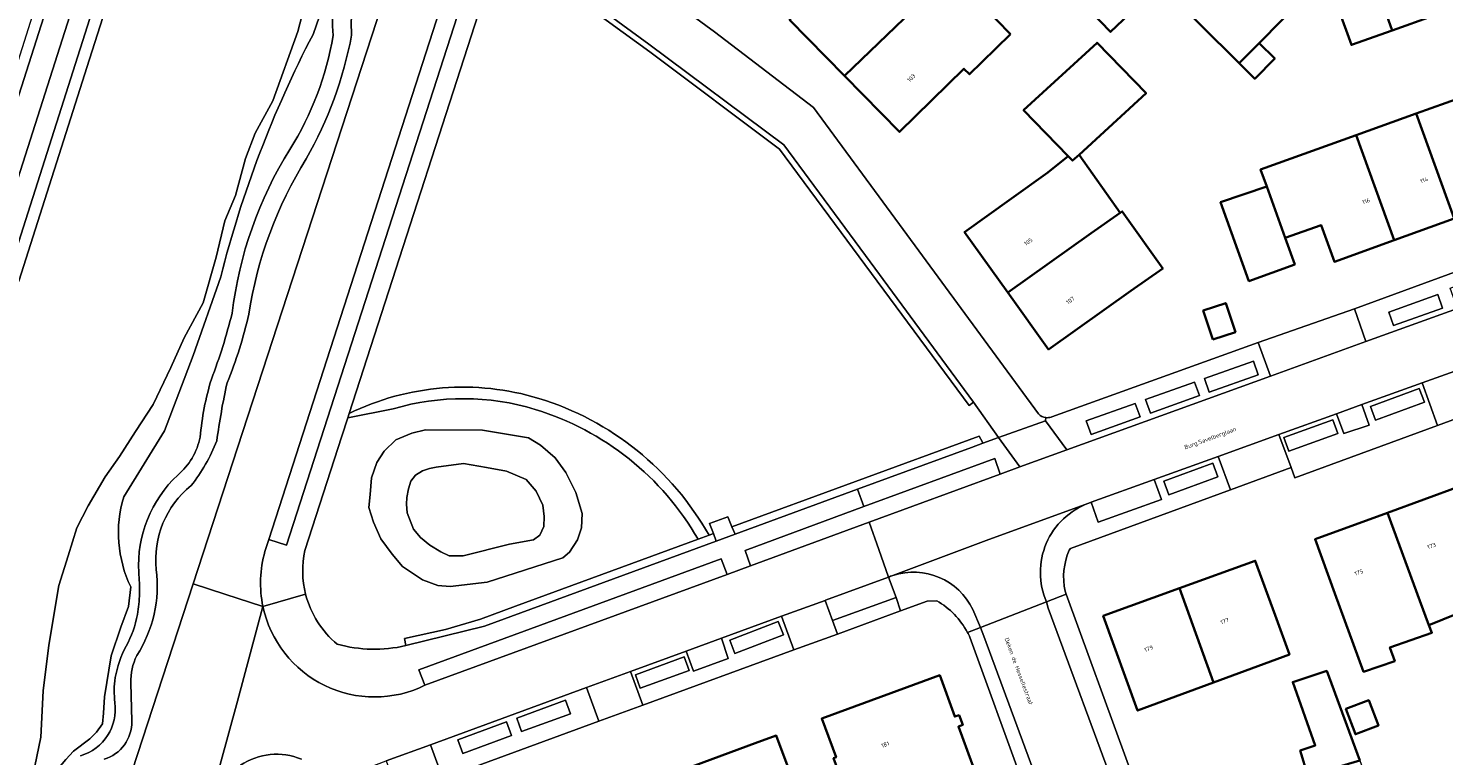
# Model space of a CAD drawing. Header units: metres. Extents: x 197700 to 204338, y 317132 to 325229.
# Tile 656 of 656: x 202192 to 202315, y 319029 to 319092. Entities that reach past the tile are written whole.
import ezdxf
from ezdxf.enums import TextEntityAlignment as Align

# ---------------------------------------------------------------- set-up
doc = ezdxf.new("R2010")
doc.units = ezdxf.units.M
for name, color, linetype, lineweight in [('B-WE-GR-BEPLANTING_CULTUUR_BOSPLANTSOEN-GV', 90, 'Continuous', 18), ('B-WE-GR-BEPLANTING_CULTUUR_HEESTERS-GV', 90, 'Continuous', 18), ('B-WE-OG-BEBOUWING-GV', 7, 'Continuous', 35), ('B-WE-OG-BEBOUWING-T18', 10, 'Continuous', 18), ('B-WE-OG-TERREIN_CULTUURSCHEIDING-GV', 7, 'Continuous', 18), ('B-WE-OG-TERREIN_ERF-GV', 7, 'Continuous', 18), ('B-WE-OG-TOPOGRAFIE-T18', 10, 'Continuous', 18), ('B-WE-OG-WATER_MEER-GV', 140, 'Continuous', 18), ('B-WE-VH-ONVERHARD-GV', 252, 'Continuous', 18), ('B-WE-VH-VERHARDING_ASFALT-GV', 252, 'Continuous', 18), ('B-WE-VH-VERHARDING_OPEN-GV', 252, 'Continuous', 18), ('B-WE-VH-VERHARDING_STRAATBAKSTEEN-GV', 252, 'Continuous', 18), ('B-WE-VH-VERHARDING_TEGEL-GV', 252, 'Continuous', 18)]:
    doc.layers.add(name, color=color, linetype=linetype, lineweight=lineweight)
doc.styles.add('NLCS-ISO-M200-T18', font='NLCS-ISO.ttf', dxfattribs={"height": 0.36})

msp = doc.modelspace()

# ---------------------------------------------------------------- linework, layer by layer
at = {"layer": 'B-WE-GR-BEPLANTING_CULTUUR_BOSPLANTSOEN-GV'}
for points in [[(202204.568, 319111.275), (202197.652, 319089.695), (202191.556, 319070.506)], [(202220.022, 319098.081), (202220.948, 319100.533), (202222.614, 319104.947), (202222.3, 319105.829), (202221.226, 319103.196), (202220.377, 319101.009), (202218.605, 319096.448), (202216.997, 319091.841)], [(202192.012, 319024.548), (202192.778, 319027.697), (202193.455, 319031.054), (202193.653, 319035.059), (202194.161, 319039.003), (202195.003, 319044.181), (202195.823, 319046.735), (202196.583, 319049.155), (202197.539, 319051.061), (202199.023, 319053.575), (202200.273, 319055.314), (202201.641, 319057.477), (202203.175, 319059.836), (202204.698, 319063.018), (202205.839, 319065.584), (202207.511, 319068.623), (202208.607, 319072.575), (202209.363, 319075.725), (202210.29, 319077.922), (202211.169, 319081.095), (202211.999, 319083.292), (202213.515, 319086.096), (202215.697, 319092.101), (202217.36, 319098.563)], [(202209.014, 319070.87), (202206.622, 319064.059), (202204.149, 319057.536), (202200.621, 319051.839)], [(202201.231, 319044.048), (202201.043, 319042.347), (202200.378, 319040.564), (202199.528, 319038.094), (202198.958, 319034.536), (202198.874, 319033.128), (202198.785, 319032.212), (202198.279, 319031.478), (202197.701, 319030.901), (202196.293, 319029.837), (202195.607, 319029.119), (202194.99, 319028.36), (202194.597, 319027.547), (202194.17, 319026.735), (202194.025, 319025.456), (202193.71, 319017.863), (202194.042, 319015.087), (202194.136, 319013.118), (202194.08, 319010.489), (202194.027, 319008.162)]]:
    msp.add_lwpolyline(points, dxfattribs=at)
for points in [[(202218.738, 319091.743, -0.1554544), (202220.022, 319098.081)], [(202216.997, 319091.841, 0.0579648), (202209.014, 319070.87)], [(202215, 319081.896, 0.0974683), (202218.738, 319091.743)], [(202210, 319067.722, -0.1099212), (202215, 319081.896)], [(202208.206, 319062.01, 0.0297923), (202210, 319067.722)], [(202207.238, 319057.003, -0.0518058), (202208.206, 319062.01)], [(202205.293, 319053.717, 0.1678465), (202207.238, 319057.003)], [(202201.921, 319045.316, -0.2212149), (202205.293, 319053.717)], [(202200.621, 319051.839, 0.1860869), (202201.231, 319044.048)], [(202201.99, 319043.481, 0.0255974), (202201.921, 319045.316)], [(202201.809, 319041.654, 0.0431959), (202201.99, 319043.481)], [(202200.844, 319038.926, 0.0781545), (202201.809, 319041.654)], [(202199.888, 319036.194, -0.0797626), (202200.844, 319038.926)], [(202199.803, 319035.115, -0.0491794), (202199.888, 319036.194)], [(202199.853, 319034.034, -0.012966), (202199.803, 319035.115)], [(202196.888, 319029.442, 0.3723295), (202199.853, 319034.034)]]:
    msp.add_lwpolyline(points, format="xyb", dxfattribs=at)
at = {"layer": 'B-WE-GR-BEPLANTING_CULTUUR_HEESTERS-GV'}
for points in [[(202230.002, 319100.341), (202213.174, 319048.15), (202214.715, 319047.668), (202231.54, 319099.855)], [(202235.436, 319098.773), (202235.131, 319098.361), (202246.121, 319090.334), (202257.349, 319081.917), (202273.745, 319059.726), (202274.139, 319060.017), (202265.181, 319072.165), (202257.721, 319082.277), (202246.039, 319091.006)], [(202305.533, 319059.028), (202306.148, 319057.331), (202308.335, 319058.052), (202307.708, 319059.832)], [(202235.626, 319056.943), (202236.677, 319056.302), (202237.938, 319055.22), (202238.878, 319053.949), (202239.727, 319052.224), (202240.276, 319050.394), (202240.216, 319049.164), (202239.875, 319048.132), (202239.179, 319047.037), (202238.602, 319046.556), (202232.059, 319044.456), (202228.855, 319044.073), (202227.787, 319044.156), (202226.458, 319044.668), (202224.745, 319045.824), (202223.843, 319046.885), (202222.855, 319048.212), (202222.218, 319049.644), (202221.837, 319050.924), (202221.936, 319052.053), (202222.067, 319053.488), (202222.528, 319054.806), (202223.155, 319055.795), (202224.167, 319056.781), (202225.549, 319057.34), (202226.739, 319057.644), (202231.659, 319057.604)], [(202226.739, 319057.644), (202225.549, 319057.34), (202224.167, 319056.781), (202223.155, 319055.795), (202222.528, 319054.806), (202222.067, 319053.488), (202221.936, 319052.053), (202221.837, 319050.924), (202222.218, 319049.644), (202222.855, 319048.212), (202223.843, 319046.885), (202224.745, 319045.824), (202226.458, 319044.668), (202227.787, 319044.156), (202228.855, 319044.073), (202232.059, 319044.456), (202238.602, 319046.556), (202239.179, 319047.037), (202239.875, 319048.132), (202240.216, 319049.164), (202240.276, 319050.394), (202239.727, 319052.224), (202238.878, 319053.949), (202237.938, 319055.22), (202236.677, 319056.302), (202235.626, 319056.943), (202231.659, 319057.604)], [(202253.508, 319048.609), (202264.106, 319052.502), (202273.956, 319056.119), (202274.943, 319056.479), (202274.913, 319056.556), (202274.608, 319057.083), (202253.228, 319049.241)], [(202264.64, 319050.989), (202254.369, 319047.209), (202254.851, 319045.868), (202265.114, 319049.646), (202276.428, 319053.811), (202275.963, 319055.155)], [(202230.003, 319054.731), (202232.01, 319054.39), (202233.742, 319054.068), (202235.424, 319053.325), (202236.301, 319052.337), (202236.867, 319051.121), (202236.996, 319050.128), (202236.963, 319049.281), (202236.604, 319048.513), (202236.076, 319048.131), (202233.993, 319047.74), (202229.991, 319046.733), (202228.772, 319046.743), (202228.059, 319047.066), (202227.097, 319047.669), (202226.297, 319048.312), (202225.675, 319049.043), (202225.129, 319050.449), (202225.096, 319051.193), (202225.123, 319051.783), (202225.249, 319052.533), (202225.451, 319053.194), (202225.876, 319053.719), (202226.462, 319054.091), (202227.081, 319054.302), (202227.652, 319054.4)], [(202284.29, 319051.375), (202284.914, 319049.66), (202290.385, 319051.6), (202289.741, 319053.34)], [(202251.631, 319048.655), (202251.249, 319048.515), (202250.297, 319048.166), (202234.507, 319042.374), (202231.491, 319041.243), (202228.462, 319040.362), (202224.918, 319039.576), (202225.012, 319038.962), (202231.821, 319040.644), (202251.863, 319048.005)], [(202226.677, 319035.532), (202252.815, 319045.112), (202252.298, 319046.476), (202226.155, 319036.883)], [(202267.423, 319043.143), (202266.767, 319044.889), (202261.33, 319042.887), (202261.291, 319042.873), (202261.931, 319041.126)], [(202252.327, 319039.602), (202249.264, 319038.48), (202249.914, 319036.768), (202252.905, 319037.861)]]:
    msp.add_lwpolyline(points, close=True, dxfattribs=at)
for points in [[(202236.518, 319060.353, 0.1904028), (202220.119, 319059.041)], [(202236.226, 319059.396, 0.1468794), (202223.944, 319059.46)], [(202223.944, 319059.46, -0.1468794), (202236.226, 319059.396)], [(202251.249, 319048.515, 0.1924677), (202236.518, 319060.353)], [(202250.297, 319048.166, 0.190761), (202236.226, 319059.396)], [(202236.226, 319059.396, -0.190761), (202250.297, 319048.166)], [(202216.295, 319047.202, 0.116185), (202216.359, 319043.415)], [(202216.359, 319043.415, 0.1592252), (202219.096, 319039.087)], [(202219.096, 319039.087, 0.1238889), (202225.012, 319038.962)], [(202215.997, 319029.147, 0.2506055), (202210.727, 319028.616)]]:
    msp.add_lwpolyline(points, format="xyb", dxfattribs=at)
for points in [[(202223.944, 319059.46), (202219.997, 319058.664), (202219.485, 319057.079), (202216.295, 319047.202)], [(202219.997, 319058.664), (202223.944, 319059.46)], [(202220.119, 319059.041), (202219.997, 319058.664)], [(202225.012, 319038.962), (202224.918, 319039.576), (202228.462, 319040.362), (202231.491, 319041.243), (202234.507, 319042.374), (202250.297, 319048.166)], [(202250.297, 319048.166), (202251.249, 319048.515)]]:
    msp.add_lwpolyline(points, dxfattribs=at)
at = {"layer": 'B-WE-OG-BEBOUWING-GV'}
for points in [[(202264.43, 319100.135), (202263.301, 319099.03), (202263.777, 319098.544), (202258.223, 319093.11), (202262.955, 319088.275), (202272.51, 319097.462), (202267.204, 319102.842), (202266.862, 319102.513)], [(202289.841, 319096.591), (202285.773, 319100.698), (202281.59, 319096.614), (202285.979, 319092.054), (202290.266, 319096.167)], [(202293.69, 319100.416), (202289.841, 319096.591), (202290.266, 319096.167), (202297.104, 319089.348), (202298.835, 319091.091), (202300.807, 319093.077), (202303.731, 319096.022), (202304.33, 319096.625), (202299.652, 319101.269), (202298.875, 319100.489), (202296.256, 319097.86)], [(202277.332, 319091.879), (202274.963, 319094.296), (202275.211, 319094.652), (202272.51, 319097.462), (202262.955, 319088.275), (202267.717, 319083.408), (202273.299, 319088.87), (202273.768, 319088.391), (202274.854, 319089.454)], [(202309.239, 319095.284), (202310.347, 319092.197), (202313.877, 319093.463), (202312.769, 319096.55)], [(202310.347, 319092.197), (202309.239, 319095.284), (202305.71, 319094.018), (202306.817, 319090.93)], [(202283.261, 319081.438), (202289.05, 319086.76), (202284.813, 319091.116), (202278.463, 319085.278), (202282.322, 319081.31), (202282.7, 319080.922)], [(202297.104, 319089.348), (202298.456, 319088.005), (202300.188, 319089.748), (202298.835, 319091.091)], [(202317.608, 319086.854), (202312.42, 319084.993), (202315.704, 319075.931), (202320.886, 319077.808)], [(202310.523, 319074.053), (202315.704, 319075.931), (202312.42, 319084.993), (202307.233, 319083.132)], [(202307.233, 319083.132), (202298.96, 319080.164), (202299.489, 319078.689), (202301.088, 319074.231), (202304.194, 319075.345), (202305.342, 319072.176), (202310.523, 319074.053)], [(202280.55, 319079.905), (202277.411, 319077.654), (202273.348, 319074.74), (202277.096, 319069.515), (202284.318, 319074.637), (202286.8, 319076.399), (202283.261, 319081.438), (202282.7, 319080.922), (202282.322, 319081.31)], [(202301.088, 319074.231), (202299.489, 319078.689), (202295.502, 319077.318), (202297.947, 319070.501), (202301.918, 319071.939)], [(202286.8, 319076.399), (202284.318, 319074.637), (202277.096, 319069.515), (202280.624, 319064.596), (202287.74, 319069.647), (202290.491, 319071.599), (202286.989, 319076.533)], [(202294.827, 319065.443), (202296.78, 319066.091), (202295.949, 319068.596), (202293.996, 319067.947)], [(202309.946, 319050.467), (202312.733, 319042.852), (202313.506, 319040.739), (202317.276, 319042.265), (202317.96, 319040.503), (202319.054, 319040.908), (202320.868, 319036.029), (202324.96, 319037.579), (202322.734, 319043.662), (202319.928, 319042.652), (202316.227, 319052.766)], [(202312.733, 319042.852), (202309.946, 319050.467), (202303.665, 319048.169), (202305.384, 319043.473), (202307.86, 319036.708), (202310.561, 319037.625), (202310.145, 319038.814), (202313.771, 319040.084), (202313.506, 319040.739)], [(202291.957, 319043.933), (202294.874, 319035.761), (202301.447, 319038.183), (202300.207, 319041.604), (202298.503, 319046.305)], [(202291.957, 319043.933), (202285.353, 319041.54), (202288.312, 319033.343), (202294.874, 319035.761)], [(202307.538, 319029.038), (202304.683, 319036.777), (202301.74, 319035.818), (202303.683, 319030.326), (202302.391, 319029.891), (202303.038, 319027.687)], [(202272.395, 319024.96), (202275.075, 319025.965), (202274.005, 319028.739), (202272.817, 319031.967), (202273.191, 319032.108), (202272.877, 319032.944), (202272.509, 319032.827), (202271.204, 319036.402), (202261.006, 319032.653), (202262.238, 319029.302), (202262.031, 319029.227), (202264.645, 319022.141)], [(202306.332, 319033.497), (202307.162, 319031.295), (202309.142, 319032.041), (202308.312, 319034.244)], [(202246.491, 319018.964), (202248.341, 319013.974), (202255.117, 319016.525), (202259.795, 319018.237), (202256.304, 319027.674), (202258.119, 319028.336), (202257.069, 319031.186), (202255.252, 319030.516), (202243.791, 319026.292)]]:
    msp.add_lwpolyline(points, close=True, dxfattribs=at)
at = {"layer": 'B-WE-OG-TERREIN_CULTUURSCHEIDING-GV'}
for points in [[(202206.902, 319122.148), (202188.637, 319064.877)], [(202185.225, 319051.37), (202184.075, 319044.866), (202182.691, 319037.043), (202182.585, 319035.051), (202182.559, 319034.908), (202182.251, 319029.608), (202181.885, 319023.537), (202183.185, 319033.136), (202183.549, 319034.93), (202183.691, 319037.221), (202184.606, 319041.385), (202186.052, 319049.498), (202188.2, 319059.431), (202190.868, 319068.128), (202191.556, 319070.506), (202197.652, 319089.695), (202204.568, 319111.275)], [(202274.139, 319060.017), (202273.745, 319059.726), (202257.349, 319081.917), (202246.121, 319090.334), (202235.131, 319098.361), (202235.436, 319098.773), (202233.593, 319100.294), (202233.474, 319100.385), (202220.119, 319059.041)], [(202217.36, 319098.563), (202215.697, 319092.101), (202213.515, 319086.096), (202211.999, 319083.292), (202211.169, 319081.095), (202210.29, 319077.922), (202209.363, 319075.725), (202208.607, 319072.575), (202207.511, 319068.623), (202205.839, 319065.584), (202204.698, 319063.018), (202203.175, 319059.836), (202201.641, 319057.477), (202200.273, 319055.314), (202199.023, 319053.575), (202197.539, 319051.061), (202196.583, 319049.155), (202195.823, 319046.735), (202195.003, 319044.181), (202194.161, 319039.003), (202193.653, 319035.059), (202193.455, 319031.054), (202192.778, 319027.697), (202192.012, 319024.548)], [(202199.638, 319022.819), (202206.643, 319044.319), (202224.226, 319098.288), (202221.96, 319099.143), (202221.421, 319097.636)], [(202216.997, 319091.841), (202218.605, 319096.448)], [(202200.621, 319051.839), (202204.149, 319057.536), (202206.622, 319064.059), (202209.014, 319070.87)], [(202251.249, 319048.515), (202251.631, 319048.655), (202251.286, 319049.524), (202252.891, 319050.094), (202253.228, 319049.241), (202274.608, 319057.083), (202274.913, 319056.556), (202274.943, 319056.479), (202276.28, 319056.971), (202274.139, 319060.017)], [(202194.027, 319008.162), (202194.08, 319010.489), (202194.136, 319013.118), (202194.042, 319015.087), (202193.71, 319017.863), (202194.025, 319025.456), (202194.17, 319026.735), (202194.597, 319027.547), (202194.99, 319028.36), (202195.607, 319029.119), (202196.293, 319029.837), (202197.701, 319030.901), (202198.279, 319031.478), (202198.785, 319032.212), (202198.874, 319033.128), (202198.958, 319034.536), (202199.528, 319038.094), (202200.378, 319040.564), (202201.043, 319042.347), (202201.231, 319044.048)], [(202201.235, 319035.742), (202201.321, 319032.433)]]:
    msp.add_lwpolyline(points, dxfattribs=at)
for points in [[(202221.421, 319097.636, 0.1343696), (202220.341, 319091.788)], [(202209.014, 319070.87, -0.0579648), (202216.997, 319091.841)], [(202220.341, 319091.788, -0.0829917), (202216.41, 319081.086)], [(202216.41, 319081.086, 0.100414), (202211.442, 319067.65)], [(202211.442, 319067.65, -0.0447177), (202209.562, 319061.695)], [(202209.562, 319061.695, 0.019408), (202208.674, 319056.675)], [(202220.119, 319059.041, -0.1904028), (202236.518, 319060.353)], [(202236.518, 319060.353, -0.1924677), (202251.249, 319048.515)], [(202208.674, 319056.675, -0.0738784), (202206.452, 319052.805)], [(202206.452, 319052.805, 0.2545349), (202203.439, 319045.539)], [(202201.231, 319044.048, -0.1860869), (202200.621, 319051.839)], [(202203.439, 319045.539, -0.1759278), (202201.75, 319038.11)], [(202201.75, 319038.11, 0.1208123), (202201.235, 319035.742)], [(202201.321, 319032.433, -0.3366863), (202198.937, 319029.129)]]:
    msp.add_lwpolyline(points, format="xyb", dxfattribs=at)
msp.add_lwpolyline([(202251.863, 319048.005), (202253.508, 319048.609), (202253.228, 319049.241), (202252.891, 319050.094), (202251.286, 319049.524), (202251.631, 319048.655)], close=True, dxfattribs=at)
at = {"layer": 'B-WE-OG-TERREIN_ERF-GV'}
for points in [[(202280.855, 319058.741), (202280.914, 319058.764), (202298.754, 319065.186), (202307.068, 319068.114), (202333.656, 319077.856), (202331.245, 319084.382), (202325.122, 319101.233), (202324.753, 319102.265), (202321.453, 319101.028), (202308.659, 319096.232), (202308.298, 319097.212), (202306.749, 319101.421), (202294.544, 319113.382), (202311.652, 319132.472), (202313.066, 319134.05), (202321.787, 319114.053), (202321.946, 319114.113), (202322.38, 319113.056)], [(202236.056, 319107.467), (202235.115, 319105.046), (202234.967, 319104.357), (202251.73, 319092.068), (202260.276, 319085.523), (202268.044, 319074.973), (202279.742, 319059.01)], [(202300.807, 319093.077), (202298.835, 319091.091), (202300.188, 319089.748), (202298.456, 319088.005), (202297.104, 319089.348), (202290.266, 319096.167), (202285.979, 319092.054), (202281.59, 319096.614)], [(202319.833, 319060.053), (202314.272, 319058.013), (202301.917, 319053.48), (202301.589, 319054.374), (202296.347, 319052.444), (202282.53, 319047.355), (202282.403, 319047.213)], [(202317.276, 319042.265), (202313.506, 319040.739), (202313.771, 319040.084), (202310.145, 319038.814), (202310.561, 319037.625), (202307.86, 319036.708), (202305.384, 319043.473), (202303.665, 319048.169), (202309.946, 319050.467), (202316.227, 319052.766)], [(202270.959, 319042.852), (202270.114, 319042.809), (202267.804, 319041.964), (202262.354, 319039.969), (202258.592, 319038.592), (202245.518, 319033.807), (202241.722, 319032.418), (202228.237, 319027.482), (202224.399, 319026.078), (202216.003, 319023.005)], [(202282.045, 319043.67), (202282.135, 319043.423), (202297.967, 319000), (202299.736, 318995.146)], [(202278.346, 319027.229), (202273.817, 319039.685)]]:
    msp.add_lwpolyline(points, dxfattribs=at)
for points in [[(202262.955, 319088.275), (202258.223, 319093.11), (202263.777, 319098.544), (202263.301, 319099.03), (202264.43, 319100.135), (202266.862, 319102.513), (202267.204, 319102.842), (202272.51, 319097.462), (202275.211, 319094.652), (202274.963, 319094.296), (202277.332, 319091.879), (202274.854, 319089.454), (202273.768, 319088.391), (202273.299, 319088.87), (202267.717, 319083.408)], [(202309.239, 319095.284), (202312.769, 319096.55), (202313.877, 319093.463), (202310.347, 319092.197), (202306.817, 319090.93), (202305.71, 319094.018)], [(202282.322, 319081.31), (202278.463, 319085.278), (202284.813, 319091.116), (202289.05, 319086.76), (202283.261, 319081.438), (202286.8, 319076.399), (202286.989, 319076.533), (202290.491, 319071.599), (202287.74, 319069.647), (202280.624, 319064.596), (202277.096, 319069.515), (202273.348, 319074.74), (202277.411, 319077.654), (202280.55, 319079.905)], [(202299.489, 319078.689), (202298.96, 319080.164), (202307.233, 319083.132), (202312.42, 319084.993), (202317.608, 319086.854), (202322.795, 319088.715), (202328.011, 319090.586), (202331.248, 319081.563), (202326.067, 319079.686), (202320.886, 319077.808), (202315.704, 319075.931), (202310.523, 319074.053), (202305.342, 319072.176), (202304.194, 319075.345), (202301.088, 319074.231), (202301.918, 319071.939), (202297.947, 319070.501), (202295.502, 319077.318)], [(202296.78, 319066.091), (202294.827, 319065.443), (202293.996, 319067.947), (202295.949, 319068.596)], [(202288.312, 319033.343), (202285.353, 319041.54), (202291.957, 319043.933), (202298.503, 319046.305), (202300.207, 319041.604), (202301.447, 319038.183), (202294.874, 319035.761)], [(202303.038, 319027.687), (202302.391, 319029.891), (202303.683, 319030.326), (202301.74, 319035.818), (202304.683, 319036.777), (202307.538, 319029.038), (202308.796, 319025.629), (202303.437, 319023.573), (202306.014, 319016.602), (202302.02, 319015.132), (202297.328, 319013.405), (202297.22, 319013.683), (202297.5, 319013.791), (202294.826, 319021.109), (202294.549, 319020.994), (202294.434, 319021.271), (202299.169, 319023.013), (202302.592, 319024.273), (202301.591, 319027.148)], [(202274.005, 319028.739), (202275.075, 319025.965), (202272.395, 319024.96), (202264.645, 319022.141), (202262.031, 319029.227), (202262.238, 319029.302), (202261.006, 319032.653), (202271.204, 319036.402), (202272.509, 319032.827), (202272.877, 319032.944), (202273.191, 319032.108), (202272.817, 319031.967)], [(202307.162, 319031.295), (202306.332, 319033.497), (202308.312, 319034.244), (202309.142, 319032.041)], [(202255.117, 319016.525), (202248.341, 319013.974), (202246.491, 319018.964), (202243.791, 319026.292), (202255.252, 319030.516), (202257.069, 319031.186), (202258.119, 319028.336), (202256.304, 319027.674), (202259.795, 319018.237)]]:
    msp.add_lwpolyline(points, close=True, dxfattribs=at)
for points in [[(202279.742, 319059.01, 0.1771593), (202280.385, 319058.687)], [(202280.385, 319058.687, 0.1148444), (202280.855, 319058.741)], [(202282.403, 319047.213, 0.1546607), (202282.045, 319043.67)], [(202273.607, 319040.104, 0.1360281), (202270.959, 319042.852)], [(202273.817, 319039.685, 0.018128), (202273.607, 319040.104)]]:
    msp.add_lwpolyline(points, format="xyb", dxfattribs=at)
at = {"layer": 'B-WE-OG-WATER_MEER-GV'}
msp.add_lwpolyline([(202230.003, 319054.731), (202227.652, 319054.4), (202227.081, 319054.302), (202226.462, 319054.091), (202225.876, 319053.719), (202225.451, 319053.194), (202225.249, 319052.533), (202225.123, 319051.783), (202225.096, 319051.193), (202225.129, 319050.449), (202225.675, 319049.043), (202226.297, 319048.312), (202227.097, 319047.669), (202228.059, 319047.066), (202228.772, 319046.743), (202229.991, 319046.733), (202233.993, 319047.74), (202236.076, 319048.131), (202236.604, 319048.513), (202236.963, 319049.281), (202236.996, 319050.128), (202236.867, 319051.121), (202236.301, 319052.337), (202235.424, 319053.325), (202233.742, 319054.068), (202232.01, 319054.39)], close=True, dxfattribs=at)
at = {"layer": 'B-WE-VH-ONVERHARD-GV'}
for points in [[(202220.022, 319098.081, 0.1554544), (202218.738, 319091.743)], [(202220.341, 319091.788, -0.1343696), (202221.421, 319097.636)], [(202218.738, 319091.743, -0.0974683), (202215, 319081.896)], [(202216.41, 319081.086, 0.0829917), (202220.341, 319091.788)], [(202215, 319081.896, 0.1099212), (202210, 319067.722)], [(202211.442, 319067.65, -0.100414), (202216.41, 319081.086)], [(202210, 319067.722, -0.0297923), (202208.206, 319062.01)], [(202209.562, 319061.695, 0.0447177), (202211.442, 319067.65)], [(202208.206, 319062.01, 0.0518058), (202207.238, 319057.003)], [(202208.674, 319056.675, -0.019408), (202209.562, 319061.695)], [(202207.238, 319057.003, -0.1678465), (202205.293, 319053.717)], [(202206.452, 319052.805, 0.0738784), (202208.674, 319056.675)], [(202205.293, 319053.717, 0.2212149), (202201.921, 319045.316)], [(202203.439, 319045.539, -0.2545349), (202206.452, 319052.805)], [(202201.75, 319038.11, 0.1759278), (202203.439, 319045.539)], [(202201.921, 319045.316, -0.0255974), (202201.99, 319043.481)], [(202201.99, 319043.481, -0.0431959), (202201.809, 319041.654)], [(202201.809, 319041.654, -0.0781545), (202200.844, 319038.926)], [(202200.844, 319038.926, 0.0797626), (202199.888, 319036.194)], [(202201.235, 319035.742, -0.1208123), (202201.75, 319038.11)], [(202199.888, 319036.194, 0.0491794), (202199.803, 319035.115)], [(202199.803, 319035.115, 0.012966), (202199.853, 319034.034)], [(202199.853, 319034.034, -0.3723295), (202196.888, 319029.442)], [(202198.937, 319029.129, 0.3366863), (202201.321, 319032.433)]]:
    msp.add_lwpolyline(points, format="xyb", dxfattribs=at)
msp.add_lwpolyline([(202201.321, 319032.433), (202201.235, 319035.742)], dxfattribs=at)
at = {"layer": 'B-WE-VH-VERHARDING_ASFALT-GV'}
for points in [[(202212.161, 319145.11), (202208.763, 319137.463), (202205.884, 319130.544), (202203.314, 319123.506), (202186.63, 319071.212), (202184.963, 319065.988)], [(202186.972, 319065.348), (202205.344, 319122.864)], [(202298.489, 318993.758), (202280.59, 319042.218), (202280.438, 319042.74), (202274.732, 319040.545)], [(202274.732, 319040.545), (202275.031, 319039.788), (202279.541, 319027.541), (202285.307, 319011.841), (202289.687, 319000), (202292.928, 318991.235)]]:
    msp.add_lwpolyline(points, dxfattribs=at)
at = {"layer": 'B-WE-VH-VERHARDING_OPEN-GV'}
for points in [[(202211.287, 319145.623), (202207.787, 319137.822), (202204.915, 319130.909), (202202.344, 319123.879), (202185.814, 319071.731), (202185.939, 319071.502), (202186.165, 319071.371), (202186.63, 319071.212), (202203.314, 319123.506), (202205.884, 319130.544), (202208.763, 319137.463), (202212.161, 319145.11)], [(202275.031, 319039.788), (202274.732, 319040.545), (202273.607, 319040.104)], [(202273.817, 319039.685), (202278.346, 319027.229), (202279.565, 319024.14)], [(202279.541, 319027.541), (202275.031, 319039.788)]]:
    msp.add_lwpolyline(points, dxfattribs=at)
msp.add_lwpolyline([(202273.607, 319040.104, -0.018128), (202273.817, 319039.685)], format="xyb", dxfattribs=at)
at = {"layer": 'B-WE-VH-VERHARDING_STRAATBAKSTEEN-GV'}
for points in [[(202212.839, 319047.112), (202213.174, 319048.15), (202230.002, 319100.341), (202230.553, 319102.029), (202226.17, 319104.261), (202226.132, 319104.144), (202226.095, 319104.026), (202224.846, 319100.192), (202224.589, 319099.403), (202224.226, 319098.288), (202206.643, 319044.319), (202209.384, 319043.427), (202212.67, 319042.355)], [(202279.742, 319059.01), (202268.044, 319074.973), (202260.276, 319085.523), (202251.73, 319092.068), (202234.967, 319104.357), (202233.593, 319100.294), (202235.436, 319098.773)], [(202216.295, 319047.202), (202219.485, 319057.079), (202219.997, 319058.664), (202220.119, 319059.041), (202233.474, 319100.385), (202230.708, 319102.489), (202230.553, 319102.029), (202230.002, 319100.341), (202231.54, 319099.855), (202214.715, 319047.668), (202213.174, 319048.15), (202212.839, 319047.112)], [(202235.436, 319098.773), (202246.039, 319091.006), (202257.721, 319082.277), (202265.181, 319072.165), (202274.139, 319060.017), (202276.28, 319056.971), (202280.354, 319058.415), (202280.385, 319058.687)], [(202385.437, 319087.859), (202383.666, 319092.581), (202363.962, 319085.418), (202357.73, 319083.207), (202339.101, 319076.472), (202334.795, 319074.915), (202318.163, 319068.903), (202315.981, 319068.134), (202308.054, 319065.263), (202299.814, 319062.28), (202282.199, 319055.901), (202278.133, 319054.428), (202276.428, 319053.811), (202265.114, 319049.646), (202265.947, 319047.284), (202266.767, 319044.889)], [(202280.385, 319058.687), (202280.354, 319058.415), (202282.199, 319055.901), (202299.814, 319062.28), (202298.754, 319065.186)], [(202298.754, 319065.186), (202280.914, 319058.764), (202280.855, 319058.741)], [(202267.154, 319045.034), (202275.466, 319048.136), (202284.096, 319051.292), (202284.29, 319051.375), (202289.741, 319053.34), (202295.282, 319055.336), (202300.538, 319057.229), (202305.533, 319059.028), (202307.708, 319059.832), (202312.92, 319061.699), (202318.495, 319063.697)], [(202282.403, 319047.213), (202282.53, 319047.355), (202296.347, 319052.444), (202295.282, 319055.336), (202289.741, 319053.34), (202290.385, 319051.6), (202284.914, 319049.66), (202284.29, 319051.375), (202284.096, 319051.292)], [(202254.851, 319045.868), (202254.369, 319047.209), (202264.64, 319050.989), (202264.106, 319052.502), (202253.508, 319048.609), (202251.863, 319048.005), (202231.821, 319040.644), (202225.012, 319038.962)], [(202284.096, 319051.292), (202275.466, 319048.136), (202267.154, 319045.034)], [(202249.264, 319038.48), (202252.327, 319039.602), (202257.527, 319041.5), (202261.291, 319042.873), (202261.33, 319042.887), (202266.767, 319044.889), (202265.947, 319047.284), (202265.114, 319049.646), (202254.851, 319045.868), (202252.815, 319045.112), (202226.677, 319035.532)], [(202226.677, 319035.532), (202226.155, 319036.883), (202252.298, 319046.476), (202252.815, 319045.112), (202254.851, 319045.868)], [(202208.228, 319025.941), (202210.468, 319034.164), (202212.67, 319042.355), (202209.384, 319043.427), (202206.643, 319044.319), (202199.638, 319022.819)], [(202266.767, 319044.889), (202267.423, 319043.143), (202267.804, 319041.964), (202270.114, 319042.809), (202270.959, 319042.852)], [(202216.359, 319043.415), (202212.67, 319042.355)], [(202212.67, 319042.355), (202216.359, 319043.415)], [(202280.438, 319042.74), (202282.135, 319043.423), (202282.045, 319043.67)], [(202212.67, 319042.355), (202210.468, 319034.164), (202208.228, 319025.941)], [(202273.607, 319040.104), (202274.732, 319040.545), (202274.062, 319042.09)], [(202274.062, 319042.09), (202274.732, 319040.545), (202280.438, 319042.74)], [(202221.65, 319028.368), (202223.335, 319028.985), (202227.172, 319030.39), (202240.657, 319035.328), (202244.453, 319036.718), (202249.264, 319038.48)]]:
    msp.add_lwpolyline(points, dxfattribs=at)
for points in [[(202315.981, 319068.134), (202315.366, 319069.889), (202317.518, 319070.685), (202318.163, 319068.903), (202334.795, 319074.915), (202333.656, 319077.856), (202307.068, 319068.114), (202308.054, 319065.263)], [(202314.282, 319069.344), (202310.046, 319067.828), (202310.467, 319066.652), (202314.703, 319068.168)], [(202314.282, 319069.344), (202314.703, 319068.168), (202310.467, 319066.652), (202310.046, 319067.828)], [(202308.054, 319065.263), (202307.068, 319068.114), (202298.754, 319065.186), (202299.814, 319062.28)], [(202314.272, 319058.013), (202319.833, 319060.053), (202318.495, 319063.697), (202312.92, 319061.699)], [(202298.337, 319063.576), (202298.757, 319062.4), (202294.519, 319060.889), (202294.1, 319062.065)], [(202298.337, 319063.576), (202294.1, 319062.065), (202294.519, 319060.889), (202298.757, 319062.4)], [(202293.252, 319061.769), (202293.671, 319060.592), (202289.432, 319059.084), (202289.013, 319060.26)], [(202293.252, 319061.769), (202289.013, 319060.26), (202289.432, 319059.084), (202293.671, 319060.592)], [(202307.708, 319059.832), (202308.335, 319058.052), (202306.148, 319057.331), (202305.533, 319059.028), (202300.538, 319057.229), (202301.589, 319054.374), (202301.917, 319053.48), (202314.272, 319058.013), (202312.92, 319061.699)], [(202308.903, 319058.474), (202313.121, 319060.041), (202312.686, 319061.211), (202308.468, 319059.645)], [(202308.903, 319058.474), (202308.468, 319059.645), (202312.686, 319061.211), (202313.121, 319060.041)], [(202288.114, 319059.922), (202288.536, 319058.747), (202284.303, 319057.224), (202283.88, 319058.399)], [(202288.114, 319059.922), (202283.88, 319058.399), (202284.303, 319057.224), (202288.536, 319058.747)], [(202278.133, 319054.428), (202282.199, 319055.901), (202280.354, 319058.415), (202276.28, 319056.971)], [(202301.398, 319055.797), (202305.629, 319057.327), (202305.205, 319058.501), (202300.974, 319056.972)], [(202301.398, 319055.797), (202300.974, 319056.972), (202305.205, 319058.501), (202305.629, 319057.327)], [(202264.106, 319052.502), (202264.64, 319050.989), (202275.963, 319055.155), (202276.428, 319053.811), (202278.133, 319054.428), (202276.28, 319056.971), (202274.943, 319056.479), (202273.956, 319056.119)], [(202301.589, 319054.374), (202300.538, 319057.229), (202295.282, 319055.336), (202296.347, 319052.444)], [(202291.029, 319052.021), (202295.251, 319053.577), (202294.819, 319054.749), (202290.598, 319053.193)], [(202291.029, 319052.021), (202290.598, 319053.193), (202294.819, 319054.749), (202295.251, 319053.577)], [(202257.527, 319041.5), (202258.592, 319038.592), (202262.354, 319039.969), (202261.931, 319041.126), (202261.291, 319042.873)], [(202267.804, 319041.964), (202267.423, 319043.143), (202261.931, 319041.126), (202262.354, 319039.969)], [(202252.327, 319039.602), (202252.905, 319037.861), (202249.914, 319036.768), (202249.264, 319038.48), (202244.453, 319036.718), (202245.518, 319033.807), (202258.592, 319038.592), (202257.527, 319041.5)], [(202253.496, 319038.278), (202257.692, 319039.902), (202257.241, 319041.066), (202253.045, 319039.442)], [(202253.496, 319038.278), (202253.045, 319039.442), (202257.241, 319041.066), (202257.692, 319039.902)], [(202245.306, 319035.279), (202249.534, 319036.818), (202249.107, 319037.991), (202244.879, 319036.452)], [(202245.306, 319035.279), (202244.879, 319036.452), (202249.107, 319037.991), (202249.534, 319036.818)], [(202240.657, 319035.328), (202241.722, 319032.418), (202245.518, 319033.807), (202244.453, 319036.718)], [(202228.237, 319027.482), (202241.722, 319032.418), (202240.657, 319035.328), (202227.172, 319030.39)], [(202235.04, 319031.522), (202234.613, 319032.696), (202238.841, 319034.234), (202239.268, 319033.061)], [(202235.04, 319031.522), (202239.268, 319033.061), (202238.841, 319034.234), (202234.613, 319032.696)], [(202229.956, 319029.645), (202229.524, 319030.816), (202233.745, 319032.373), (202234.177, 319031.202)], [(202229.956, 319029.645), (202234.177, 319031.202), (202233.745, 319032.373), (202229.524, 319030.816)], [(202223.335, 319028.985), (202224.399, 319026.078), (202228.237, 319027.482), (202227.172, 319030.39)]]:
    msp.add_lwpolyline(points, close=True, dxfattribs=at)
for points in [[(202280.385, 319058.687, -0.1771593), (202279.742, 319059.01)], [(202280.855, 319058.741, -0.1148444), (202280.385, 319058.687)], [(202284.096, 319051.292, 0.4312657), (202280.438, 319042.74)], [(202280.438, 319042.74, -0.4312657), (202284.096, 319051.292)], [(202212.67, 319042.355, -0.1221385), (202212.839, 319047.112)], [(202212.839, 319047.112, 0.1221385), (202212.67, 319042.355)], [(202216.359, 319043.415, -0.116185), (202216.295, 319047.202)], [(202282.045, 319043.67, -0.1546607), (202282.403, 319047.213)], [(202274.062, 319042.09, 0.3785055), (202267.154, 319045.034)], [(202267.154, 319045.034, -0.3785055), (202274.062, 319042.09)], [(202266.767, 319044.889, -0.0172746), (202267.154, 319045.034)], [(202267.154, 319045.034, 0.0172746), (202266.767, 319044.889)], [(202219.096, 319039.087, -0.1592252), (202216.359, 319043.415)], [(202270.959, 319042.852, -0.1360281), (202273.607, 319040.104)], [(202226.677, 319035.532, -0.4888195), (202212.67, 319042.355)], [(202212.67, 319042.355, 0.4888195), (202226.677, 319035.532)], [(202225.012, 319038.962, -0.1238889), (202219.096, 319039.087)], [(202210.727, 319028.616, -0.2506055), (202215.997, 319029.147)]]:
    msp.add_lwpolyline(points, format="xyb", dxfattribs=at)
at = {"layer": 'B-WE-VH-VERHARDING_TEGEL-GV'}
for points in [[(202205.344, 319122.864), (202186.972, 319065.348)], [(202188.637, 319064.877), (202206.902, 319122.148)], [(202282.135, 319043.423), (202280.438, 319042.74), (202280.59, 319042.218), (202298.489, 318993.758)], [(202299.736, 318995.146), (202297.967, 319000), (202282.135, 319043.423)]]:
    msp.add_lwpolyline(points, dxfattribs=at)

# ---------------------------------------------------------------- texts
at = {"layer": 'B-WE-OG-BEBOUWING-T18', "style": 'NLCS-ISO-M200-T18'}
for s, rotation, p in [('103', 44.3, (202268.743, 319088.079)), ('114', 19.9, (202313.098, 319079.241)), ('116', 19.9, (202308.081, 319077.423)), ('105', 35.6, (202278.868, 319073.907)), ('107', 35.6, (202282.506, 319068.835)), ('173', 20.1, (202313.737, 319047.595)), ('175', 20.1, (202307.454, 319045.296)), ('177', 19.9, (202295.852, 319041.09)), ('179', 19.9, (202289.276, 319038.707)), ('181', 20.1, (202266.495, 319030.409))]:
    msp.add_text(s, height=0.36, rotation=rotation, dxfattribs=at).set_placement(p, align=Align.MIDDLE)
at = {"layer": 'B-WE-OG-TOPOGRAFIE-T18', "style": 'NLCS-ISO-M200-T18'}
for s, rotation, p in [('Burg.Savelberglaan', 20.1, (202294.619, 319056.869)), ('Deken de Hessellestraat', 290.3, (202278.047, 319036.749))]:
    msp.add_text(s, height=0.36, rotation=rotation, dxfattribs=at).set_placement(p, align=Align.MIDDLE)

doc.saveas('drawing.dxf')
